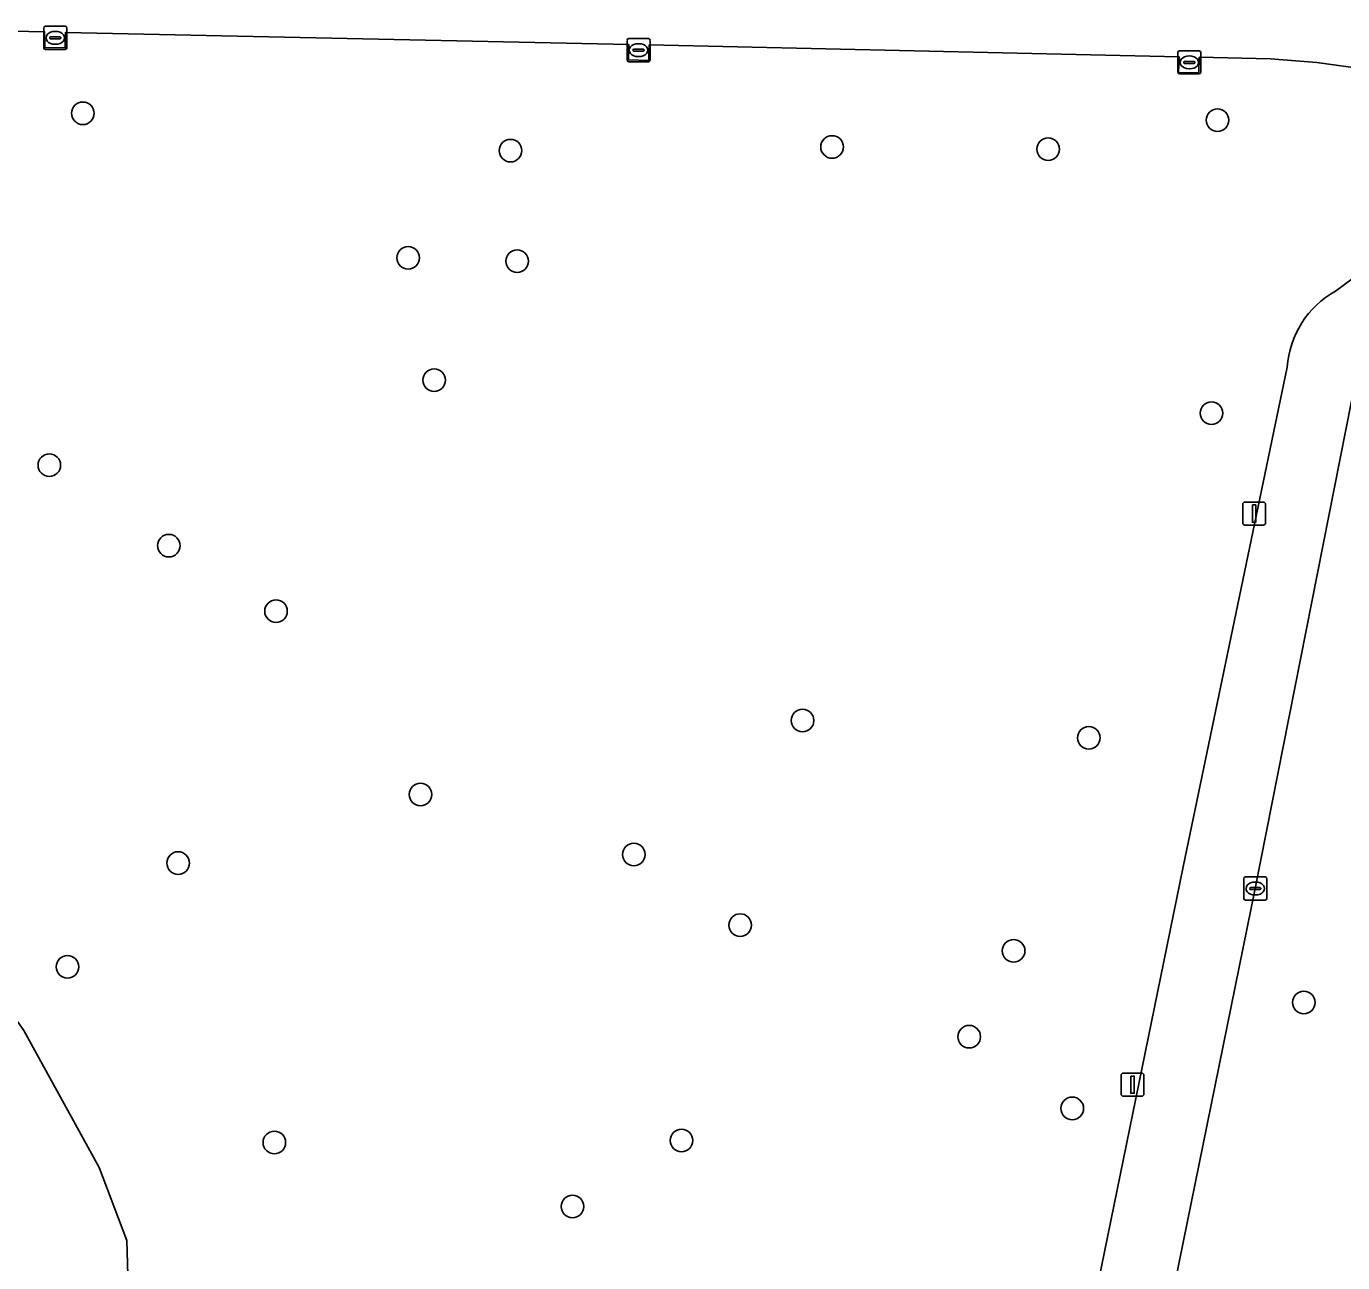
# Model space of a CAD drawing. Extents: x 160732 to 162107, y 387428 to 388479.
# Drawn here: x 161000.1 to 161057.1, y 387806.4 to 387860 of the extents above; entities that cross this region are included whole.
import ezdxf

# ---------------------------------------------------------------- set-up
doc = ezdxf.new("R2010")
doc.units = 0
for name, color, linetype in [('IMGEO_Boom', 7, 'Continuous'), ('IMGEO_Fietspad_gesloten', 7, 'Continuous'), ('IMGEO_Gemengd_bos', 7, 'Continuous'), ('IMGEO_Groenvoorziening', 7, 'Continuous'), ('IMGEO_Kolk', 7, 'Continuous'), ('IMGEO_Lichtmast', 7, 'Continuous'), ('IMGEO_Loofbos', 7, 'Continuous'), ('IMGEO_Voetpad_gesloten', 7, 'Continuous')]:
    doc.layers.add(name, color=color, linetype=linetype)

msp = doc.modelspace()

# ---------------------------------------------------------------- linework, layer by layer
at = {"layer": 'IMGEO_Boom'}
for centre in [(161002.552, 387856.211), (161051.695, 387855.914), (161035.002, 387854.753), (161044.361, 387854.656), (161021.071, 387854.594), (161016.639, 387849.944), (161021.363, 387849.806), (161017.767, 387844.644), (161051.436, 387843.218), (161001.099, 387840.968), (161006.274, 387837.476), (161010.919, 387834.634), (161033.726, 387829.898), (161046.121, 387829.15), (161017.175, 387826.692), (161026.418, 387824.094), (161006.682, 387823.723), (161031.024, 387821.036), (161042.866, 387819.923), (161001.884, 387819.227), (161055.439, 387817.676), (161040.945, 387816.198), (161045.407, 387813.092), (161010.846, 387811.614), (161028.485, 387811.704), (161023.759, 387808.845)]:
    msp.add_circle(centre, 0.489, dxfattribs=at)
at = {"layer": 'IMGEO_Fietspad_gesloten'}
for points in [[(161038.704, 387736.741), (161038.989, 387738.951), (161040.558, 387750), (161041.868, 387759.229), (161042.462, 387763.46), (161043.884, 387773.59), (161044.223, 387775.939), (161044.741, 387779.514), (161045.24, 387782.735), (161047.115, 387792.021), (161048.645, 387799.614), (161053.335, 387822.619), (161057.751, 387844.982), (161061.273, 387847.963), (161061.248, 387851.8), (161056.814, 387848.51)], [(161054.711, 387845.207), (161050.206, 387823.563), (161049.37, 387819.462), (161045.459, 387800.298), (161043.907, 387792.73), (161041.922, 387782.867), (161040.888, 387776.011), (161040.48, 387774.004), (161040.474, 387773.803), (161040.085, 387770.183), (161038.982, 387762.343), (161038.638, 387759.898), (161037.248, 387750), (161035.618, 387738.399), (161034.789, 387733.821)]]:
    msp.add_lwpolyline(points, dxfattribs=at)
msp.add_arc((161058.812, 387844.917), 4.111, 119.0745, 175.9562, dxfattribs=at)
at = {"layer": 'IMGEO_Gemengd_bos'}
msp.add_lwpolyline([(161061.271, 387843.041), (161061.194, 387843.765), (161061.273, 387847.963), (161057.751, 387844.982), (161053.335, 387822.619), (161048.645, 387799.614), (161047.115, 387792.021), (161045.24, 387782.735), (161044.741, 387779.514), (161044.223, 387775.939), (161058.145, 387775.142), (161064.074, 387775), (161063.596, 387775.935), (161063.367, 387776.895), (161061.682, 387791.922), (161061.51, 387796.123), (161061.484, 387801.354), (161061.487, 387801.997)], close=True, dxfattribs=at)
at = {"layer": 'IMGEO_Groenvoorziening'}
msp.add_lwpolyline([(161002.576, 387784.694), (161004.683, 387799.366), (161004.459, 387807.367), (161003.257, 387810.534), (161000, 387816.471), (160996.705, 387821.139), (160992.476, 387826.028), (160992.03, 387839.964), (160991.39, 387859.938), (160990.809, 387859.95), (160987.29, 387857.942), (160987.489, 387857.58), (160987.132, 387856.939), (160986.809, 387857.047), (160986.439, 387849.288), (160986.292, 387837.445), (160986.101, 387813.019), (160985.999, 387799.226)], dxfattribs=at)
at = {"layer": 'IMGEO_Kolk'}
for p, q in [((161000.857, 387859.054), (161000.857, 387859.906)), ((161000.932, 387859.98), (161001.784, 387859.98)), ((161001.345, 387859.76), (161001.37, 387859.76)), ((161001.858, 387859.906), (161001.858, 387859.054)), ((161001.116, 387859.474), (161001.116, 387859.486)), ((161001.554, 387859.437), (161001.156, 387859.437)), ((161001.159, 387859.523), (161001.557, 387859.523)), ((161001.368, 387859.2), (161001.343, 387859.2)), ((161001.6, 387859.486), (161001.6, 387859.474)), ((161026.121, 387858.521), (161026.121, 387859.373)), ((161026.196, 387859.447), (161027.048, 387859.447)), ((161026.609, 387859.227), (161026.634, 387859.227)), ((161027.122, 387859.373), (161027.122, 387858.521)), ((161001.784, 387858.98), (161000.932, 387858.98)), ((161026.38, 387858.941), (161026.38, 387858.953)), ((161026.818, 387858.904), (161026.42, 387858.904)), ((161026.423, 387858.99), (161026.821, 387858.99)), ((161026.632, 387858.667), (161026.607, 387858.667)), ((161026.864, 387858.953), (161026.864, 387858.941)), ((161049.976, 387857.99), (161049.976, 387858.842)), ((161050.051, 387858.916), (161050.903, 387858.916)), ((161050.464, 387858.696), (161050.489, 387858.696)), ((161050.977, 387858.842), (161050.977, 387857.99)), ((161027.048, 387858.447), (161026.196, 387858.447)), ((161050.235, 387858.41), (161050.235, 387858.422)), ((161050.673, 387858.373), (161050.275, 387858.373)), ((161050.278, 387858.459), (161050.676, 387858.459)), ((161050.487, 387858.136), (161050.462, 387858.136)), ((161050.719, 387858.422), (161050.719, 387858.41)), ((161050.903, 387857.916), (161050.051, 387857.916)), ((161052.833, 387822.193), (161052.833, 387823.045)), ((161052.908, 387823.119), (161053.76, 387823.119)), ((161053.092, 387822.613), (161053.092, 387822.625)), ((161053.135, 387822.662), (161053.533, 387822.662)), ((161053.321, 387822.899), (161053.346, 387822.899)), ((161053.576, 387822.625), (161053.576, 387822.613)), ((161053.834, 387823.045), (161053.834, 387822.193)), ((161053.76, 387822.119), (161052.908, 387822.119)), ((161053.53, 387822.576), (161053.132, 387822.576)), ((161053.344, 387822.339), (161053.319, 387822.339))]:
    msp.add_line(p, q, dxfattribs=at)
for points in [[(161000.857, 387859.054), (161000.857, 387859.906)], [(161000.932, 387859.98), (161001.784, 387859.98)], [(161001.858, 387859.906), (161001.858, 387859.054)], [(161026.121, 387858.521), (161026.121, 387859.373)], [(161026.196, 387859.447), (161027.048, 387859.447)], [(161027.122, 387859.373), (161027.122, 387858.521)], [(161001.784, 387858.98), (161000.932, 387858.98)], [(161049.976, 387857.99), (161049.976, 387858.842)], [(161050.051, 387858.916), (161050.903, 387858.916)], [(161050.977, 387858.842), (161050.977, 387857.99)], [(161027.048, 387858.447), (161026.196, 387858.447)], [(161050.903, 387857.916), (161050.051, 387857.916)], [(161052.833, 387822.193), (161052.833, 387823.045)], [(161052.908, 387823.119), (161053.76, 387823.119)], [(161053.834, 387823.045), (161053.834, 387822.193)], [(161053.76, 387822.119), (161052.908, 387822.119)]]:
    msp.add_lwpolyline(points, dxfattribs=at)
for centre, radius, start, end in [((161000.934, 387859.904), 0.0765, 91.552, 178.448), ((161000.934, 387859.904), 0.0765, 91.552, 178.448), ((161001.782, 387859.904), 0.0765, 1.552, 88.448), ((161001.782, 387859.904), 0.0765, 1.552, 88.448), ((161001.156, 387859.483), 0.0403, 85.8775, 175.7526), ((161001.153, 387859.473), 0.0366, 178.938, 274.7102), ((161001.557, 387859.48), 0.043, 264.8664, 352.4533), ((161001.561, 387859.485), 0.0386, 1.7309, 96.639), ((161026.198, 387859.371), 0.0765, 91.552, 178.448), ((161026.198, 387859.371), 0.0765, 91.552, 178.448), ((161027.046, 387859.371), 0.0765, 1.552, 88.448), ((161027.046, 387859.371), 0.0765, 1.552, 88.448), ((161000.934, 387859.056), 0.0765, 181.552, 268.448), ((161000.934, 387859.056), 0.0765, 181.552, 268.448), ((161001.782, 387859.056), 0.0765, 271.552, 358.448), ((161001.782, 387859.056), 0.0765, 271.552, 358.448), ((161026.42, 387858.95), 0.0403, 85.8775, 175.7526), ((161026.417, 387858.94), 0.0366, 178.938, 274.7102), ((161026.821, 387858.947), 0.043, 264.8664, 352.4533), ((161026.825, 387858.952), 0.0386, 1.7309, 96.639), ((161050.053, 387858.84), 0.0765, 91.552, 178.448), ((161050.053, 387858.84), 0.0765, 91.552, 178.448), ((161050.901, 387858.84), 0.0765, 1.552, 88.448), ((161050.901, 387858.84), 0.0765, 1.552, 88.448), ((161026.198, 387858.523), 0.0765, 181.552, 268.448), ((161026.198, 387858.523), 0.0765, 181.552, 268.448), ((161027.046, 387858.523), 0.0765, 271.552, 358.448), ((161027.046, 387858.523), 0.0765, 271.552, 358.448), ((161050.053, 387857.992), 0.0765, 181.552, 268.448), ((161050.053, 387857.992), 0.0765, 181.552, 268.448), ((161050.275, 387858.419), 0.0403, 85.8775, 175.7526), ((161050.272, 387858.409), 0.0366, 178.938, 274.7102), ((161050.676, 387858.416), 0.043, 264.8664, 352.4533), ((161050.68, 387858.421), 0.0386, 1.7309, 96.639), ((161050.901, 387857.992), 0.0765, 271.552, 358.448), ((161050.901, 387857.992), 0.0765, 271.552, 358.448), ((161052.91, 387823.043), 0.0765, 91.552, 178.448), ((161052.91, 387823.043), 0.0765, 91.552, 178.448), ((161053.132, 387822.622), 0.0403, 85.8775, 175.7526), ((161053.537, 387822.624), 0.0386, 1.7309, 96.639), ((161053.758, 387823.043), 0.0765, 1.552, 88.448), ((161053.758, 387823.043), 0.0765, 1.552, 88.448), ((161052.91, 387822.195), 0.0765, 181.552, 268.448), ((161052.91, 387822.195), 0.0765, 181.552, 268.448), ((161053.129, 387822.612), 0.0366, 178.938, 274.7102), ((161053.533, 387822.619), 0.043, 264.8664, 352.4533), ((161053.758, 387822.195), 0.0765, 271.552, 358.448), ((161053.758, 387822.195), 0.0765, 271.552, 358.448)]:
    msp.add_arc(centre, radius, start, end, dxfattribs=at)
for centre, major_axis, ratio, start_param, end_param in [((161001.344, 387859.48), (-0.387, 0.002), 0.722429, 4.712389, 7.853982), ((161001.369, 387859.48), (-0.39, 0.002), 0.717154, 1.570796, 4.712389), ((161026.608, 387858.947), (-0.387, 0.002), 0.722429, 4.712389, 7.853982), ((161026.633, 387858.947), (-0.39, 0.002), 0.717154, 1.570796, 4.712389), ((161050.463, 387858.416), (-0.387, 0.002), 0.722429, 4.712389, 7.853982), ((161050.488, 387858.416), (-0.39, 0.002), 0.717154, 1.570796, 4.712389), ((161053.32, 387822.619), (-0.387, 0.002), 0.722429, 4.712389, 7.853982), ((161053.345, 387822.619), (-0.39, 0.002), 0.717154, 1.570796, 4.712389)]:
    msp.add_ellipse(centre, major_axis=major_axis, ratio=ratio, start_param=start_param, end_param=end_param, dxfattribs=at)
at = {"layer": 'IMGEO_Lichtmast'}
for p, q in [((161052.787, 387838.466), (161052.787, 387839.266)), ((161052.787, 387839.266), (161052.787, 387838.466)), ((161052.887, 387839.366), (161053.677, 387839.366)), ((161053.677, 387839.366), (161052.887, 387839.366)), ((161053.777, 387839.266), (161053.777, 387838.466)), ((161053.777, 387838.466), (161053.777, 387839.266)), ((161053.677, 387838.366), (161052.887, 387838.366)), ((161052.887, 387838.366), (161053.677, 387838.366)), ((161047.523, 387813.72), (161047.523, 387814.52)), ((161047.523, 387814.52), (161047.523, 387813.72)), ((161047.623, 387814.62), (161048.413, 387814.62)), ((161048.413, 387814.62), (161047.623, 387814.62)), ((161048.513, 387814.52), (161048.513, 387813.72)), ((161048.513, 387813.72), (161048.513, 387814.52)), ((161048.413, 387813.62), (161047.623, 387813.62)), ((161047.623, 387813.62), (161048.413, 387813.62))]:
    msp.add_line(p, q, dxfattribs=at)
for points in [[(161053.207, 387839.241), (161053.357, 387839.241), (161053.357, 387838.491), (161053.207, 387838.491), (161053.207, 387839.241)], [(161047.943, 387814.495), (161048.093, 387814.495), (161048.093, 387813.745), (161047.943, 387813.745), (161047.943, 387814.495)]]:
    msp.add_lwpolyline(points, dxfattribs=at)
for centre, start, end in [((161052.887, 387839.266), 90, 180), ((161052.887, 387839.266), 90, 180), ((161053.677, 387839.266), 0, 90), ((161053.677, 387839.266), 360, 90), ((161052.887, 387838.466), 180, 270), ((161052.887, 387838.466), 180, 270), ((161053.677, 387838.466), 270, 0), ((161053.677, 387838.466), 270, 0), ((161047.623, 387814.52), 90, 180), ((161047.623, 387814.52), 90, 180), ((161048.413, 387814.52), 0, 90), ((161048.413, 387814.52), 360, 90), ((161047.623, 387813.72), 180, 270), ((161047.623, 387813.72), 180, 270), ((161048.413, 387813.72), 270, 0), ((161048.413, 387813.72), 270, 0)]:
    msp.add_arc(centre, 0.1, start, end, dxfattribs=at)
at = {"layer": 'IMGEO_Loofbos'}
for points in [[(161056.814, 387848.51), (161061.248, 387851.8), (161061.23, 387857.692), (161055.998, 387858.417), (161053.987, 387858.565), (161050.907, 387858.64), (161050.886, 387857.965), (161050.008, 387857.975), (161050.031, 387858.665), (161027.082, 387859.172), (161027.064, 387858.505), (161026.188, 387858.523), (161026.198, 387859.188), (161001.794, 387859.714), (161001.789, 387859.041), (161000.9, 387859.064), (161000.895, 387859.742), (160991.39, 387859.938)], [(161004.587, 387783.662), (161009.809, 387781.465), (161019.992, 387778.025), (161023.358, 387777.44), (161037.192, 387776.244), (161040.888, 387776.011), (161041.922, 387782.867), (161043.907, 387792.73), (161045.459, 387800.298), (161049.37, 387819.462), (161050.206, 387823.563), (161054.711, 387845.207)], [(161000, 387816.471), (161003.257, 387810.534), (161004.459, 387807.367), (161004.683, 387799.366)]]:
    msp.add_lwpolyline(points, dxfattribs=at)
msp.add_arc((161058.812, 387844.917), 4.111, 119.0745, 175.9562, dxfattribs=at)
at = {"layer": 'IMGEO_Voetpad_gesloten'}
msp.add_lwpolyline([(160991.39, 387859.938), (161000.895, 387859.742), (161000.9, 387859.064), (161001.789, 387859.041), (161001.794, 387859.714), (161026.198, 387859.188), (161026.188, 387858.523), (161027.064, 387858.505), (161027.082, 387859.172), (161050.031, 387858.665), (161050.008, 387857.975), (161050.886, 387857.965), (161050.907, 387858.64), (161053.987, 387858.565), (161055.998, 387858.417), (161061.23, 387857.692)], dxfattribs=at)

doc.saveas('drawing.dxf')
